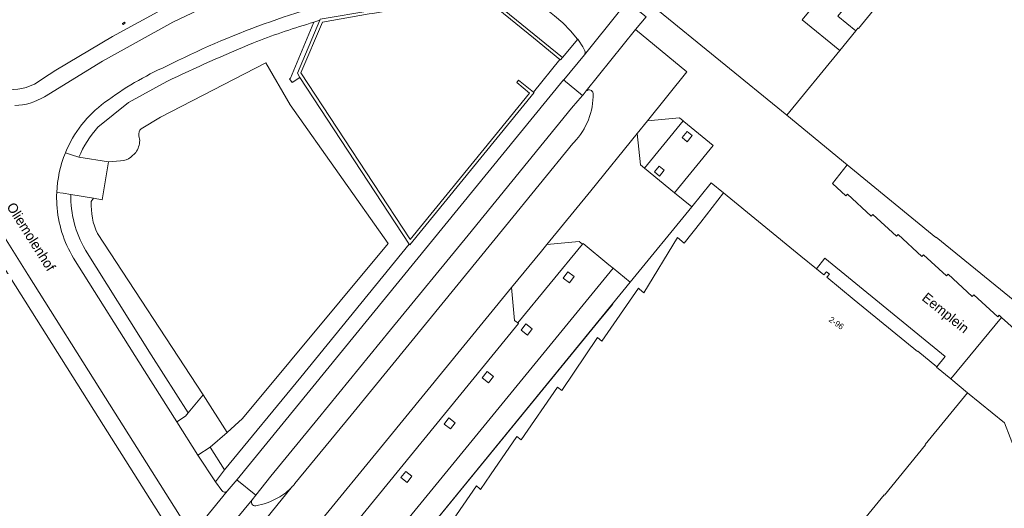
# Model space of a CAD drawing. Header units: metres. Extents: x 151448 to 154749, y 463108 to 465296.
# Tile 295 of 449: x 154556 to 154680, y 463488 to 463550. Entities that reach past the tile are written whole.
import ezdxf
from ezdxf.enums import TextEntityAlignment as Align

# ---------------------------------------------------------------- set-up
doc = ezdxf.new("R2010")
doc.units = ezdxf.units.M
for name, color, linetype, lineweight in [('B-PV-GR-GROENVOORZIENING-GV', 253, 'Continuous', 9), ('B-PV-GR-HAAG-GV', 253, 'Continuous', 9), ('B-PV-IE-TERREINAFSCHEIDING_KUNSTMATIG_MUUR-G', 253, 'Continuous', 9), ('B-PV-IE-TERREINAFSCHEIDING_KUNSTMATIG_MUUR-GV', 253, 'Continuous', 9), ('B-PV-OG-BEBOUWING-GV', 1, 'Continuous', 9), ('B-PV-OG-BEBOUWING-T18', 2, 'Continuous', 9), ('B-PV-OG-TERREIN_BEGROEID-GV', 253, 'Continuous', 9), ('B-PV-OG-TERREIN_ERF-GV', 253, 'Continuous', 9), ('B-PV-OG-TOPOGRAFIE-T18', 2, 'Continuous', 9), ('B-PV-VH-GESLOTENVERHARDING_ASFALT-GV', 253, 'Continuous', 9), ('B-PV-VH-GESLOTENVERHARDING_BETON-GV', 253, 'Continuous', 9), ('B-PV-VH-OPENVERHARDING_BETONELEMENT-GV', 253, 'Continuous', 9), ('B-PV-VH-OPENVERHARDING_BETONSTRAATSTEEN-GV', 253, 'Continuous', 9), ('B-PV-VH-OPENVERHARDING_SIERBESTRATING-GV', 253, 'Continuous', 9), ('B-PV-VH-OPENVERHARDING_STRAATBAKSTEEN-GV', 253, 'Continuous', 9), ('B-PV-VH-OPENVERHARDING_TEGEL-GV', 253, 'Continuous', 9)]:
    doc.layers.add(name, color=color, linetype=linetype, lineweight=lineweight)
doc.styles.add('Drong', font='txt', dxfattribs={"height": 1.8})

msp = doc.modelspace()

# ---------------------------------------------------------------- linework, layer by layer
at = {"layer": 'B-PV-GR-GROENVOORZIENING-GV', "flags": 128}
for points in [[(154627.48, 463541.059), (154627.064, 463540.555), (154627.01, 463540.489), (154627.005, 463540.483), (154626.403, 463539.813), (154625.61, 463538.87), (154612.483, 463522.79), (154602.669, 463510.808), (154593.506, 463499.597), (154587.507, 463492.271), (154585.596, 463489.879), (154585.108, 463489.293)], [(154590.534, 463491.324), (154597.654, 463500.008), (154607.453, 463511.987), (154617.249, 463523.956), (154625.787, 463534.389), (154625.924, 463534.563)], [(154565.01, 463527.465), (154562.145, 463527.956)], [(154564.731, 463527.052), (154565.01, 463527.465)], [(154563.946, 463520.984), (154563.991, 463520.901), (154572.313, 463507.633), (154577.009, 463500.276), (154578.921, 463502.57), (154565.517, 463522.992)]]:
    msp.add_lwpolyline(points, dxfattribs=at)
at = {"layer": 'B-PV-GR-GROENVOORZIENING-GV'}
for points in [[(154625.924, 463534.563, 0.1961415), (154628.347, 463540.759)], [(154628.347, 463540.759, 0.6111641), (154627.48, 463541.059)], [(154562.145, 463527.956, 0.1402718), (154563.946, 463520.984)], [(154565.517, 463522.992, -0.1266236), (154564.731, 463527.052)], [(154588.364, 463489.52, 0.0883825), (154590.246, 463490.986)], [(154590.246, 463490.986, 0.0190479), (154590.534, 463491.324)], [(154585.108, 463489.293, 0.6655094), (154585.569, 463488.534)], [(154585.569, 463488.534, 0.0886751), (154588.364, 463489.52)]]:
    msp.add_lwpolyline(points, format="xyb", dxfattribs=at)
at = {"layer": 'B-PV-GR-GROENVOORZIENING-GV', "flags": 128}
for points in [[(154640.251, 463535.945), (154639.62, 463535.158), (154640.279, 463534.63), (154640.91, 463535.417)], [(154636.114, 463530.811), (154636.765, 463530.289), (154637.364, 463531.035), (154636.713, 463531.558)], [(154618.012, 463516.173), (154618.361, 463512.001), (154618.813, 463511.674), (154627.008, 463521.65), (154626.578, 463522.015), (154622.491, 463521.634), (154621.782, 463520.778)], [(154625.334, 463516.757), (154625.946, 463517.548), (154625.156, 463518.16), (154624.543, 463517.37)], [(154620.009, 463510.152), (154620.621, 463510.942), (154619.831, 463511.555), (154619.218, 463510.765)], [(154615.085, 463504.108), (154615.698, 463504.898), (154614.908, 463505.511), (154614.295, 463504.72)], [(154610.249, 463498.258), (154610.862, 463499.048), (154610.072, 463499.661), (154609.459, 463498.871)], [(154604.766, 463491.473), (154605.378, 463492.263), (154604.588, 463492.876), (154603.975, 463492.086)]]:
    msp.add_lwpolyline(points, close=True, dxfattribs=at)
at = {"layer": 'B-PV-GR-HAAG-GV', "flags": 128}
for points in [[(154627.48, 463541.059), (154627.064, 463540.555), (154627.01, 463540.489), (154627.005, 463540.483), (154626.403, 463539.813), (154625.61, 463538.87), (154612.483, 463522.79), (154602.669, 463510.808), (154593.506, 463499.597), (154587.507, 463492.271), (154585.596, 463489.879), (154585.108, 463489.293)], [(154590.534, 463491.324), (154597.654, 463500.008), (154607.453, 463511.987), (154617.249, 463523.956), (154625.787, 463534.389), (154625.924, 463534.563)]]:
    msp.add_lwpolyline(points, dxfattribs=at)
at = {"layer": 'B-PV-GR-HAAG-GV'}
for points in [[(154625.924, 463534.563, 0.1961415), (154628.347, 463540.759)], [(154628.347, 463540.759, 0.6111641), (154627.48, 463541.059)], [(154588.364, 463489.52, 0.0883825), (154590.246, 463490.986)], [(154590.246, 463490.986, 0.0190479), (154590.534, 463491.324)], [(154585.108, 463489.293, 0.6655094), (154585.569, 463488.534)], [(154585.569, 463488.534, 0.0886751), (154588.364, 463489.52)]]:
    msp.add_lwpolyline(points, format="xyb", dxfattribs=at)
at = {"layer": 'B-PV-GR-HAAG-GV', "flags": 128}
msp.add_lwpolyline([(154627.008, 463521.65), (154626.578, 463522.015), (154622.491, 463521.634), (154621.782, 463520.778), (154618.012, 463516.173), (154618.361, 463512.001), (154618.813, 463511.674)], close=True, dxfattribs=at)
at = {"layer": 'B-PV-IE-TERREINAFSCHEIDING_KUNSTMATIG_MUUR-G', "flags": 128}
msp.add_lwpolyline([(154571.425, 463441.427), (154571.564, 463441.597), (154571.716, 463441.783), (154571.864, 463441.965), (154572.013, 463442.147), (154572.165, 463442.333), (154572.324, 463442.526), (154572.482, 463442.72), (154572.64, 463442.913), (154628.951, 463511.763), (154630.862, 463514.073)], dxfattribs=at)
at = {"layer": 'B-PV-IE-TERREINAFSCHEIDING_KUNSTMATIG_MUUR-GV', "flags": 128}
for points in [[(154614.064, 463553.262), (154620.785, 463547.785), (154624.134, 463545.046), (154624.212, 463544.987), (154624.462, 463545.291), (154614.144, 463553.693)], [(154593.758, 463550.138), (154593.715, 463550.037), (154590.858, 463543.307), (154591.18, 463542.785), (154605.033, 463521.666), (154605.101, 463521.562), (154620.85, 463540.854), (154620.776, 463540.915), (154618.902, 463542.427), (154618.658, 463542.135), (154620.285, 463540.787), (154615.841, 463535.338), (154605.151, 463522.231), (154605.087, 463522.329), (154591.303, 463543.346), (154594.052, 463549.765), (154599.964, 463550.828)]]:
    msp.add_lwpolyline(points, dxfattribs=at)
at = {"layer": 'B-PV-OG-BEBOUWING-GV', "flags": 128}
for points in [[(154683.615, 463512.979), (154684.289, 463512.431), (154685.089, 463513.408), (154689.159, 463518.386), (154704.957, 463537.708), (154705.78, 463538.714), (154692.028, 463554.254), (154680.959, 463566.761), (154678.64, 463569.382), (154661.979, 463548.969), (154661.917, 463549.019), (154661.631, 463548.669), (154659.598, 463546.181), (154652.898, 463537.98), (154660.567, 463531.696), (154671.787, 463522.503), (154671.834, 463522.561)], [(154568.753, 463549.501), (154569.024, 463549.669), (154569.023, 463549.671), (154568.944, 463549.797), (154568.666, 463549.624), (154568.745, 463549.496)]]:
    msp.add_lwpolyline(points, close=True, dxfattribs=at)
msp.add_lwpolyline([(154641.572, 463460.996), (154665.234, 463489.921), (154665.288, 463489.877), (154670.493, 463496.248), (154670.447, 463496.286), (154675.819, 463502.842), (154673.703, 463504.581), (154671.869, 463506.087), (154671.907, 463506.133), (154669.505, 463508.099), (154669.467, 463508.052), (154661.451, 463514.606), (154657.958, 463517.459), (154658.287, 463517.861), (154657.907, 463518.172), (154657.584, 463517.777), (154656.655, 463518.534), (154654.687, 463520.14), (154644.862, 463528.165), (154641.984, 463524.458), (154639.901, 463521.776), (154639.025, 463522.491), (154634.782, 463515.501), (154634.221, 463515.965), (154634.082, 463516.081), (154629.431, 463509.364), (154628.915, 463509.822), (154624.36, 463503.118), (154623.819, 463503.554), (154619.209, 463496.864), (154618.673, 463497.298), (154615.335, 463492.432), (154614.079, 463490.602), (154613.933, 463490.72), (154613.544, 463491.03), (154610.195, 463486.155)], dxfattribs=at)
at = {"layer": 'B-PV-OG-TERREIN_BEGROEID-GV', "flags": 128}
for points in [[(154571.051, 463536.266), (154573.494, 463537.758), (154586.832, 463544.61), (154589.933, 463539.286), (154602.368, 463521.764), (154583.891, 463499.578), (154581.964, 463497.808), (154579.777, 463495.942), (154581.616, 463493.062), (154591.31, 463504.818), (154605.033, 463521.666), (154591.18, 463542.785), (154590.18, 463542.134), (154589.855, 463542.62), (154589.968, 463542.697), (154592.94, 463549.783), (154592.49, 463549.632)], [(154574.318, 463542.251), (154569.432, 463539.586), (154565.576, 463536.47)], [(154570.862, 463534.775), (154570.756, 463535.397)], [(154569.747, 463532.669), (154570.362, 463533.283)], [(154563.151, 463532.67), (154566.895, 463532.08), (154568.442, 463532.209)]]:
    msp.add_lwpolyline(points, dxfattribs=at)
at = {"layer": 'B-PV-OG-TERREIN_BEGROEID-GV'}
for points in [[(154592.49, 463549.632, 0.0235442), (154585.278, 463547.144)], [(154585.278, 463547.144, 0.0172317), (154574.318, 463542.251)], [(154565.576, 463536.47, 0.0865844), (154563.151, 463532.67)], [(154570.756, 463535.397, -0.2453521), (154571.051, 463536.266)], [(154570.362, 463533.283, 0.1555469), (154570.862, 463534.775)], [(154568.442, 463532.209, 0.1410302), (154569.747, 463532.669)]]:
    msp.add_lwpolyline(points, format="xyb", dxfattribs=at)
at = {"layer": 'B-PV-OG-TERREIN_ERF-GV', "flags": 128}
for points in [[(154560.238, 463543.685), (154567.395, 463547.977), (154574.077, 463551.582), (154575.48, 463552.27), (154576.737, 463552.872), (154581.854, 463555.163), (154583.116, 463555.694), (154583.681, 463555.913), (154582.366, 463557.988), (154581.862, 463558.782), (154581.84, 463558.818), (154577.548, 463565.591), (154577.375, 463565.864), (154576.591, 463567.101), (154571.766, 463574.715), (154556.47, 463598.851), (154556.308, 463598.753), (154553.796, 463597.233), (154552.482, 463599.404), (154549.433, 463604.443), (154536.188, 463608.076), (154526.74, 463577.279), (154538.768, 463559.367)], [(154557.509, 463541.943), (154559.4, 463543.162), (154560.238, 463543.685)], [(154574.976, 463484.909), (154566.265, 463498.7), (154555.122, 463516.367), (154546.984, 463529.275), (154543.263, 463535.165), (154542.019, 463537.133), (154539.646, 463535.634), (154527.757, 463539.359), (154522.111, 463521.01), (154521.584, 463519.273), (154523.032, 463516.596), (154520.715, 463509.341), (154518.418, 463501.893), (154504.948, 463506.016), (154498.207, 463510.151), (154448.464, 463525.602), (154442.312, 463527.459), (154439.148, 463528.447), (154429.731, 463528.102)], [(154610.195, 463486.155), (154613.544, 463491.03), (154613.933, 463490.72), (154614.079, 463490.602), (154615.335, 463492.432), (154618.673, 463497.298), (154619.209, 463496.864), (154623.819, 463503.554), (154624.36, 463503.118), (154628.915, 463509.822), (154629.431, 463509.364), (154634.082, 463516.081), (154634.221, 463515.965), (154634.782, 463515.501), (154639.025, 463522.491), (154639.901, 463521.776), (154641.984, 463524.458), (154644.862, 463528.165), (154643.317, 463529.426), (154640.842, 463526.396), (154633.039, 463516.845), (154596.558, 463472.191)]]:
    msp.add_lwpolyline(points, dxfattribs=at)
for points in [[(154620.776, 463540.915), (154624.134, 463545.046), (154620.785, 463547.785), (154614.064, 463553.262), (154600.373, 463550.878), (154599.964, 463550.828), (154594.052, 463549.765), (154591.303, 463543.346), (154605.087, 463522.329), (154605.151, 463522.231), (154615.841, 463535.338), (154620.285, 463540.787), (154618.658, 463542.135), (154618.902, 463542.427)], [(154569.023, 463549.671), (154569.024, 463549.669), (154568.753, 463549.501), (154568.745, 463549.496), (154568.666, 463549.624), (154568.944, 463549.797)], [(154671.907, 463506.133), (154672.967, 463507.414), (154657.725, 463519.875), (154656.655, 463518.534), (154657.584, 463517.777), (154657.907, 463518.172), (154658.287, 463517.861), (154657.958, 463517.459), (154661.451, 463514.606), (154669.467, 463508.052), (154669.505, 463508.099)]]:
    msp.add_lwpolyline(points, close=True, dxfattribs=at)
at = {"layer": 'B-PV-OG-TERREIN_ERF-GV'}
msp.add_lwpolyline([(154549.751, 463543.893, 0.3797222), (154557.509, 463541.943)], format="xyb", dxfattribs=at)
at = {"layer": 'B-PV-VH-GESLOTENVERHARDING_ASFALT-GV'}
for points in [[(154606.817, 463554.801, -0.2802047), (154626.371, 463547.636)], [(154574.249, 463544.205, -0.058442), (154599.587, 463553.42)], [(154627.297, 463546.159, -0.2758557), (154627.24, 463545.655)], [(154566.429, 463539.627, -0.0519359), (154574.249, 463544.205)], [(154628.347, 463540.759, -0.1961415), (154625.924, 463534.563)], [(154627.48, 463541.059, -0.6111641), (154628.347, 463540.759)], [(154558.783, 463540.341, -0.1285469), (154555.034, 463539.211)], [(154561.443, 463533.231, -0.1380965), (154566.429, 463539.627)], [(154571.051, 463536.266, 0.2453521), (154570.756, 463535.397)], [(154570.862, 463534.775, -0.1555469), (154570.362, 463533.283)], [(154560.347, 463528.182, -0.0871097), (154561.443, 463533.231)], [(154569.747, 463532.669, -0.1410302), (154568.442, 463532.209)], [(154560.362, 463526.687, -0.0242553), (154560.347, 463528.182)], [(154562.471, 463519.88, -0.1209054), (154560.362, 463526.687)], [(154564.731, 463527.052, 0.1266236), (154565.517, 463522.992)], [(154581.942, 463490.357, -0.4280846), (154581.281, 463490.458)], [(154590.246, 463490.986, -0.0883825), (154588.364, 463489.52)], [(154590.534, 463491.324, -0.0190479), (154590.246, 463490.986)], [(154585.569, 463488.534, -0.6655094), (154585.108, 463489.293)], [(154588.364, 463489.52, -0.0886751), (154585.569, 463488.534)]]:
    msp.add_lwpolyline(points, format="xyb", dxfattribs=at)
at = {"layer": 'B-PV-VH-GESLOTENVERHARDING_ASFALT-GV', "flags": 128}
for points in [[(154579.979, 463552.098), (154575.081, 463549.766), (154566.131, 463544.82), (154558.783, 463540.341)], [(154627.24, 463545.655), (154631.688, 463551.188)], [(154590.246, 463490.986), (154583.566, 463482.791), (154587.852, 463479.309), (154592.966, 463485.557), (154593.158, 463485.813), (154602.147, 463496.793), (154611.97, 463508.784), (154618.012, 463516.173), (154621.782, 463520.778), (154622.491, 463521.634), (154628.047, 463528.433), (154633.934, 463535.658), (154635.255, 463537.277), (154640.205, 463543.506), (154633.734, 463548.844), (154627.48, 463541.059)], [(154626.371, 463547.636), (154626.385, 463547.619), (154626.474, 463547.51), (154627.037, 463546.667), (154627.297, 463546.159)], [(154565.517, 463522.992), (154578.921, 463502.57), (154581.964, 463497.808), (154583.891, 463499.578), (154602.368, 463521.764), (154589.933, 463539.286), (154586.832, 463544.61), (154573.494, 463537.758), (154571.051, 463536.266)], [(154540.787, 463542.994), (154543.601, 463538.563), (154547.963, 463531.654), (154556.679, 463517.826), (154566.538, 463502.211), (154576.422, 463486.55), (154577.273, 463485.201)], [(154570.756, 463535.397), (154570.862, 463534.775)], [(154625.924, 463534.563), (154625.787, 463534.389), (154617.249, 463523.956), (154607.453, 463511.987), (154597.654, 463500.008), (154590.534, 463491.324)], [(154570.362, 463533.283), (154569.747, 463532.669)], [(154568.442, 463532.209), (154566.895, 463532.08), (154566.087, 463527.284), (154565.01, 463527.465)], [(154565.01, 463527.465), (154564.731, 463527.052)], [(154581.281, 463490.458), (154580.463, 463491.553), (154578.218, 463494.944), (154575.554, 463499.154), (154571.46, 463505.621), (154562.471, 463519.88)], [(154577.805, 463480.435), (154585.108, 463489.293), (154585.596, 463489.879), (154583.192, 463491.824), (154583.198, 463491.865), (154581.942, 463490.357), (154577.285, 463484.674), (154575.117, 463481.967), (154577.467, 463480.048)], [(154576.83, 463474.568), (154583.566, 463482.791), (154590.246, 463490.986)], [(154577.285, 463484.674), (154581.942, 463490.357)], [(154585.108, 463489.293), (154577.805, 463480.435)]]:
    msp.add_lwpolyline(points, dxfattribs=at)
msp.add_lwpolyline([(154624.603, 463542.459), (154627.005, 463540.483), (154627.01, 463540.489), (154627.064, 463540.555), (154627.48, 463541.059), (154633.734, 463548.844), (154635.081, 463550.446), (154632.669, 463552.351), (154631.688, 463551.188), (154627.24, 463545.655), (154624.615, 463542.473)], close=True, dxfattribs=at)
at = {"layer": 'B-PV-VH-GESLOTENVERHARDING_BETON-GV', "flags": 128}
msp.add_lwpolyline([(154680.132, 463512.384), (154681.71, 463510.934), (154683.615, 463512.979), (154671.834, 463522.561), (154671.787, 463522.503), (154660.567, 463531.696), (154658.676, 463529.361), (154660.399, 463527.771), (154660.597, 463527.983), (154663.6, 463525.196), (154663.806, 463525.428), (154666.794, 463522.651), (154667.005, 463522.877), (154670.008, 463520.095), (154670.23, 463520.326), (154673.136, 463517.638), (154673.337, 463517.857), (154676.392, 463515.023), (154676.586, 463515.25), (154679.629, 463512.441), (154679.822, 463512.669)], close=True, dxfattribs=at)
at = {"layer": 'B-PV-VH-OPENVERHARDING_BETONELEMENT-GV', "flags": 128}
msp.add_lwpolyline([(154661.631, 463548.669), (154659.371, 463550.519), (154674.967, 463569.678), (154674.665, 463569.925), (154673.075, 463567.987), (154672.816, 463568.206), (154671.223, 463566.272), (154670.949, 463566.491), (154667.793, 463562.604), (154667.523, 463562.821), (154665.933, 463560.886), (154665.654, 463561.106), (154664.08, 463559.171), (154663.798, 463559.382), (154660.638, 463555.508), (154660.379, 463555.73), (154658.785, 463553.797), (154658.516, 463554.01), (154656.942, 463552.076), (154656.678, 463552.282), (154654.843, 463550.063), (154659.598, 463546.181)], close=True, dxfattribs=at)
at = {"layer": 'B-PV-VH-OPENVERHARDING_BETONSTRAATSTEEN-GV', "flags": 128}
for points in [[(154635.081, 463550.446), (154633.734, 463548.844), (154640.205, 463543.506), (154635.255, 463537.277), (154639.291, 463537.65), (154639.74, 463537.269), (154639.823, 463537.202), (154643.558, 463534.165), (154638.669, 463528.171), (154640.842, 463526.396), (154643.317, 463529.426), (154644.862, 463528.165), (154654.687, 463520.14), (154656.655, 463518.534), (154657.725, 463519.875), (154672.967, 463507.414), (154671.907, 463506.133), (154671.869, 463506.087), (154673.703, 463504.581), (154680.132, 463512.384), (154679.822, 463512.669), (154679.629, 463512.441), (154676.586, 463515.25), (154676.392, 463515.023), (154673.337, 463517.857), (154673.136, 463517.638), (154670.23, 463520.326), (154670.008, 463520.095), (154667.005, 463522.877), (154666.794, 463522.651), (154663.806, 463525.428), (154663.6, 463525.196), (154660.597, 463527.983), (154660.399, 463527.771), (154658.676, 463529.361), (154660.567, 463531.696), (154652.898, 463537.98), (154636.089, 463551.672)], [(154627.297, 463546.159), (154627.037, 463546.667), (154626.474, 463547.51), (154626.385, 463547.619), (154624.462, 463545.291), (154624.212, 463544.987), (154624.134, 463545.046), (154620.776, 463540.915), (154620.85, 463540.854), (154605.101, 463521.562), (154605.033, 463521.666), (154591.31, 463504.818), (154581.616, 463493.062), (154580.463, 463491.553), (154581.281, 463490.458)], [(154583.198, 463491.865), (154624.603, 463542.459), (154624.615, 463542.473), (154627.24, 463545.655)], [(154562.145, 463527.956), (154565.01, 463527.465), (154566.087, 463527.284), (154566.895, 463532.08), (154563.151, 463532.67), (154562.197, 463532.955), (154561.443, 463533.231)], [(154560.347, 463528.182), (154561.144, 463528.123), (154562.145, 463527.956)], [(154581.942, 463490.357), (154583.198, 463491.865)]]:
    msp.add_lwpolyline(points, dxfattribs=at)
at = {"layer": 'B-PV-VH-OPENVERHARDING_BETONSTRAATSTEEN-GV'}
for points in [[(154627.24, 463545.655, 0.2758557), (154627.297, 463546.159)], [(154561.443, 463533.231, 0.0871097), (154560.347, 463528.182)], [(154581.281, 463490.458, 0.4280846), (154581.942, 463490.357)]]:
    msp.add_lwpolyline(points, format="xyb", dxfattribs=at)
at = {"layer": 'B-PV-VH-OPENVERHARDING_BETONSTRAATSTEEN-GV', "flags": 128}
for points in [[(154624.603, 463542.459), (154583.198, 463491.865), (154583.192, 463491.824), (154585.596, 463489.879), (154587.507, 463492.271), (154593.506, 463499.597), (154602.669, 463510.808), (154612.483, 463522.79), (154625.61, 463538.87), (154626.403, 463539.813), (154627.005, 463540.483)], [(154639.74, 463537.269), (154639.291, 463537.65), (154635.255, 463537.277), (154633.934, 463535.658), (154634.346, 463531.689), (154634.839, 463531.288)], [(154630.881, 463518.608), (154633.039, 463516.845), (154640.842, 463526.396), (154638.669, 463528.171), (154634.839, 463531.288), (154634.346, 463531.689), (154633.934, 463535.658), (154628.047, 463528.433), (154622.491, 463521.634), (154626.578, 463522.015), (154627.008, 463521.65), (154627.072, 463521.727), (154630.339, 463519.052)], [(154633.039, 463516.845), (154630.881, 463518.608), (154601.612, 463482.864), (154594.355, 463473.991), (154596.558, 463472.191)], [(154618.813, 463511.674), (154618.361, 463512.001), (154618.012, 463516.173), (154611.97, 463508.784), (154602.147, 463496.793), (154593.158, 463485.813), (154597.355, 463486.321), (154597.796, 463485.972), (154597.872, 463485.905), (154618.892, 463511.615)], [(154579.777, 463495.942), (154581.964, 463497.808), (154578.921, 463502.57), (154577.009, 463500.276), (154576.657, 463499.854), (154575.554, 463499.154), (154578.218, 463494.944)]]:
    msp.add_lwpolyline(points, close=True, dxfattribs=at)
at = {"layer": 'B-PV-VH-OPENVERHARDING_SIERBESTRATING-GV', "flags": 128}
msp.add_lwpolyline([(154675.819, 463502.842), (154680.478, 463499.03), (154686.951, 463482.325), (154689.223, 463484.663), (154688.619, 463485.251), (154692.433, 463489.15), (154691.443, 463499.373), (154692.319, 463499.448), (154691.531, 463507.414), (154691.438, 463508.36), (154685.089, 463513.408), (154684.289, 463512.431), (154683.615, 463512.979), (154681.71, 463510.934), (154680.132, 463512.384), (154673.703, 463504.581)], close=True, dxfattribs=at)
msp.add_lwpolyline([(154686.951, 463482.325), (154680.478, 463499.03), (154675.819, 463502.842), (154670.447, 463496.286), (154670.493, 463496.248), (154665.288, 463489.877), (154665.234, 463489.921), (154641.572, 463460.996)], dxfattribs=at)
at = {"layer": 'B-PV-VH-OPENVERHARDING_STRAATBAKSTEEN-GV', "flags": 128}
for points in [[(154665.784, 463588.029), (154636.089, 463551.672), (154652.898, 463537.98)], [(154659.371, 463550.519), (154661.631, 463548.669), (154661.917, 463549.019), (154661.979, 463548.969), (154678.64, 463569.382)], [(154652.898, 463537.98), (154659.598, 463546.181), (154654.843, 463550.063), (154656.678, 463552.282)]]:
    msp.add_lwpolyline(points, dxfattribs=at)
at = {"layer": 'B-PV-VH-OPENVERHARDING_TEGEL-GV', "flags": 128}
for points in [[(154595.773, 463559.824), (154595.784, 463559.788), (154594.055, 463559.357), (154594.041, 463559.399), (154590.875, 463558.459), (154590.898, 463558.423), (154590.03, 463558.138), (154590.018, 463558.156), (154583.681, 463555.913), (154583.116, 463555.694), (154581.854, 463555.163), (154576.737, 463552.872), (154575.48, 463552.27), (154574.077, 463551.582), (154567.395, 463547.977), (154560.238, 463543.685), (154559.4, 463543.162), (154557.509, 463541.943)], [(154592.49, 463549.632), (154592.94, 463549.783), (154593.715, 463550.037), (154593.758, 463550.138), (154600.285, 463551.268), (154614.144, 463553.693), (154624.462, 463545.291), (154626.385, 463547.619), (154626.371, 463547.636)], [(154558.783, 463540.341), (154566.131, 463544.82), (154575.081, 463549.766), (154579.979, 463552.098)], [(154565.576, 463536.47), (154569.432, 463539.586), (154574.318, 463542.251)], [(154561.443, 463533.231), (154562.197, 463532.955), (154563.151, 463532.67)], [(154562.145, 463527.956), (154561.144, 463528.123), (154560.347, 463528.182)], [(154562.471, 463519.88), (154571.46, 463505.621), (154575.554, 463499.154), (154576.657, 463499.854), (154577.009, 463500.276), (154572.313, 463507.633), (154563.991, 463520.901), (154563.946, 463520.984)]]:
    msp.add_lwpolyline(points, dxfattribs=at)
at = {"layer": 'B-PV-VH-OPENVERHARDING_TEGEL-GV'}
for points in [[(154626.371, 463547.636, 0.2802047), (154606.817, 463554.801)], [(154599.587, 463553.42, 0.058442), (154574.249, 463544.205)], [(154585.278, 463547.144, -0.0235442), (154592.49, 463549.632)], [(154574.318, 463542.251, -0.0172317), (154585.278, 463547.144)], [(154574.249, 463544.205, 0.0519359), (154566.429, 463539.627)], [(154557.509, 463541.943, -0.3797222), (154549.751, 463543.893)], [(154555.034, 463539.211, 0.1285469), (154558.783, 463540.341)], [(154566.429, 463539.627, 0.1380965), (154561.443, 463533.231)], [(154563.151, 463532.67, -0.0865844), (154565.576, 463536.47)], [(154560.347, 463528.182, 0.0242553), (154560.362, 463526.687)], [(154563.946, 463520.984, -0.1402718), (154562.145, 463527.956)], [(154560.362, 463526.687, 0.1209054), (154562.471, 463519.88)]]:
    msp.add_lwpolyline(points, format="xyb", dxfattribs=at)
at = {"layer": 'B-PV-VH-OPENVERHARDING_TEGEL-GV', "flags": 128}
for points in [[(154592.94, 463549.783), (154589.968, 463542.697), (154589.855, 463542.62), (154590.18, 463542.134), (154591.18, 463542.785), (154590.858, 463543.307), (154593.715, 463550.037)], [(154574.976, 463484.909), (154576.422, 463486.55), (154566.538, 463502.211), (154556.679, 463517.826), (154547.963, 463531.654), (154543.601, 463538.563), (154541.825, 463537.441), (154542.019, 463537.133), (154543.263, 463535.165), (154546.984, 463529.275), (154555.122, 463516.367), (154566.265, 463498.7)], [(154638.669, 463528.171), (154643.558, 463534.165), (154639.823, 463537.202), (154639.74, 463537.269), (154634.839, 463531.288)], [(154640.251, 463535.945), (154640.91, 463535.417), (154640.279, 463534.63), (154639.62, 463535.158)], [(154636.114, 463530.811), (154636.713, 463531.558), (154637.364, 463531.035), (154636.765, 463530.289)], [(154597.796, 463485.972), (154590.548, 463477.105), (154594.355, 463473.991), (154601.612, 463482.864), (154630.881, 463518.608), (154630.339, 463519.052), (154627.072, 463521.727), (154627.008, 463521.65), (154618.813, 463511.674), (154618.892, 463511.615), (154597.872, 463485.905)], [(154625.334, 463516.757), (154624.543, 463517.37), (154625.156, 463518.16), (154625.946, 463517.548)], [(154620.009, 463510.152), (154619.218, 463510.765), (154619.831, 463511.555), (154620.621, 463510.942)], [(154615.085, 463504.108), (154614.295, 463504.72), (154614.908, 463505.511), (154615.698, 463504.898)], [(154610.249, 463498.258), (154609.459, 463498.871), (154610.072, 463499.661), (154610.862, 463499.048)], [(154578.218, 463494.944), (154580.463, 463491.553), (154581.616, 463493.062), (154579.777, 463495.942)], [(154604.766, 463491.473), (154603.975, 463492.086), (154604.588, 463492.876), (154605.378, 463492.263)]]:
    msp.add_lwpolyline(points, close=True, dxfattribs=at)

# ---------------------------------------------------------------- texts
at = {"layer": 'B-PV-OG-BEBOUWING-T18', "style": 'Drong'}
msp.add_text('2-96', height=0.75, rotation=325.5, dxfattribs=at).set_placement((154659.184, 463511.666), align=Align.MIDDLE)
at = {"layer": 'B-PV-OG-TOPOGRAFIE-T18', "style": 'Drong'}
for s, rotation, p in [('Oliemolenhof', 302.3, (154557.12, 463522.61)), ('Eemplein', 321.2, (154672.932, 463512.835))]:
    msp.add_text(s, height=1.25, rotation=rotation, dxfattribs=at).set_placement(p, align=Align.MIDDLE)

doc.saveas('drawing.dxf')
